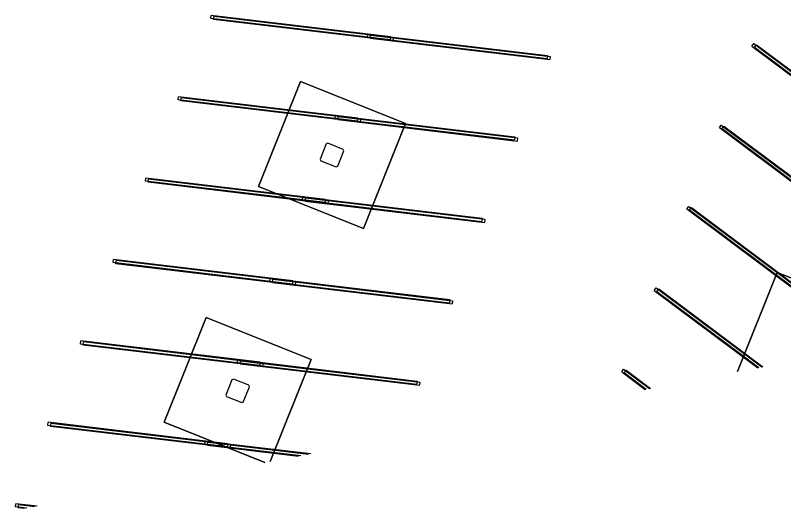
# Model space of a CAD drawing. Extents: x 468143 to 491361, y 1438528 to 1468730.
# Drawn here: x 488578.2 to 488659.9, y 1467089.2 to 1467141.7 of the extents above; entities that cross this region are included whole.
import ezdxf

# ---------------------------------------------------------------- set-up
doc = ezdxf.new("R2010")
doc.units = 0
doc.layers.add('Default', color=7, linetype='Continuous')
doc.layers.add('Xreference_dp', color=7, linetype='Continuous')

# ---------------------------------------------------------------- blocks, each defined once
blk = doc.blocks.new('Footing-Rectangular - F1-181549-FOUNDATION PLAN_1')
at = {"layer": 'Default'}
for p, q in [((72, 72), (-72, 72)), ((-72, 72), (-72, -72)), ((-72, -72), (-72, 72)), ((-72, 72), (72, 72)), ((72, -72), (72, 72)), ((72, 72), (72, -72)), ((-72, -72), (72, -72)), ((72, -72), (-72, -72))]:
    blk.add_line(p, q, dxfattribs=at)

msp = doc.modelspace()

# ---------------------------------------------------------------- linework, layer by layer
at = {"layer": 'Xreference_dp'}
for p, q in [((488598.99, 1467141.329), (488599.03, 1467141.66)), ((488618.063, 1467139.054), (488598.99, 1467141.329)), ((488618.103, 1467139.384), (488599.03, 1467141.66)), ((488599.274, 1467141.219), (488599.313, 1467141.549)), ((488618.386, 1467139.274), (488599.313, 1467141.549)), ((488618.347, 1467138.943), (488599.274, 1467141.219)), ((488615.669, 1467139.339), (488615.708, 1467139.67)), ((488615.669, 1467139.339), (488634.742, 1467137.063)), ((488615.708, 1467139.67), (488634.781, 1467137.394)), ((488615.952, 1467139.228), (488615.991, 1467139.559)), ((488615.952, 1467139.228), (488635.025, 1467136.953)), ((488615.991, 1467139.559), (488635.065, 1467137.284)), ((488618.103, 1467139.384), (488618.063, 1467139.054)), ((488618.386, 1467139.274), (488618.347, 1467138.943)), ((488656.521, 1467138.386), (488656.721, 1467138.653)), ((488656.521, 1467138.386), (488671.901, 1467126.878)), ((488656.721, 1467138.653), (488672.1, 1467127.145)), ((488656.804, 1467138.275), (488657.004, 1467138.542)), ((488656.804, 1467138.275), (488672.184, 1467126.768)), ((488657.004, 1467138.542), (488672.384, 1467127.034)), ((488634.781, 1467137.394), (488634.742, 1467137.063)), ((488635.065, 1467137.284), (488635.025, 1467136.953)), ((488595.529, 1467132.678), (488595.569, 1467133.009)), ((488614.603, 1467130.403), (488595.529, 1467132.678)), ((488614.642, 1467130.734), (488595.569, 1467133.009)), ((488595.813, 1467132.568), (488595.852, 1467132.899)), ((488614.886, 1467130.292), (488595.813, 1467132.568)), ((488614.925, 1467130.623), (488595.852, 1467132.899)), ((488612.208, 1467130.688), (488612.247, 1467131.019)), ((488612.247, 1467131.019), (488631.32, 1467128.744)), ((488612.491, 1467130.578), (488612.531, 1467130.909)), ((488612.531, 1467130.909), (488631.604, 1467128.633)), ((488614.642, 1467130.734), (488614.603, 1467130.403)), ((488612.208, 1467130.688), (488631.281, 1467128.413)), ((488612.491, 1467130.578), (488631.564, 1467128.302)), ((488614.925, 1467130.623), (488614.886, 1467130.292)), ((488653.06, 1467129.735), (488653.26, 1467130.002)), ((488653.26, 1467130.002), (488668.64, 1467118.494)), ((488653.343, 1467129.624), (488653.543, 1467129.891)), ((488653.543, 1467129.891), (488668.923, 1467118.384)), ((488653.06, 1467129.735), (488668.44, 1467118.228)), ((488653.343, 1467129.624), (488668.723, 1467118.117)), ((488631.32, 1467128.744), (488631.281, 1467128.413)), ((488631.604, 1467128.633), (488631.564, 1467128.302)), ((488611.278, 1467128), (488610.628, 1467126.375)), ((488611.44, 1467128.07), (488611.278, 1467128)), ((488613.065, 1467127.42), (488611.44, 1467128.07)), ((488612.485, 1467125.632), (488613.135, 1467127.257)), ((488613.135, 1467127.257), (488613.065, 1467127.42)), ((488610.628, 1467126.375), (488610.697, 1467126.213)), ((488610.697, 1467126.213), (488612.322, 1467125.563)), ((488612.322, 1467125.563), (488612.485, 1467125.632)), ((488592.069, 1467124.028), (488592.108, 1467124.359)), ((488611.181, 1467122.083), (488592.108, 1467124.359)), ((488592.352, 1467123.917), (488592.391, 1467124.248)), ((488611.464, 1467121.972), (488592.391, 1467124.248)), ((488611.142, 1467121.752), (488592.069, 1467124.028)), ((488611.425, 1467121.641), (488592.352, 1467123.917)), ((488608.747, 1467122.037), (488608.787, 1467122.368)), ((488608.747, 1467122.037), (488627.82, 1467119.762)), ((488608.787, 1467122.368), (488627.86, 1467120.093)), ((488609.03, 1467121.927), (488609.07, 1467122.258)), ((488609.03, 1467121.927), (488628.103, 1467119.651)), ((488609.07, 1467122.258), (488628.143, 1467119.982)), ((488611.181, 1467122.083), (488611.142, 1467121.752)), ((488611.464, 1467121.972), (488611.425, 1467121.641)), ((488649.599, 1467121.084), (488649.799, 1467121.351)), ((488649.599, 1467121.084), (488664.979, 1467109.577)), ((488649.799, 1467121.351), (488665.179, 1467109.844)), ((488649.882, 1467120.973), (488650.082, 1467121.24)), ((488649.882, 1467120.973), (488665.262, 1467109.466)), ((488650.082, 1467121.24), (488665.462, 1467109.733)), ((488627.86, 1467120.093), (488627.82, 1467119.762)), ((488628.143, 1467119.982), (488628.103, 1467119.651)), ((488588.608, 1467115.377), (488588.647, 1467115.708)), ((488607.681, 1467113.101), (488588.608, 1467115.377)), ((488607.72, 1467113.432), (488588.647, 1467115.708)), ((488588.891, 1467115.266), (488588.93, 1467115.597)), ((488607.964, 1467112.99), (488588.891, 1467115.266)), ((488608.003, 1467113.321), (488588.93, 1467115.597)), ((488605.286, 1467113.387), (488605.326, 1467113.718)), ((488605.326, 1467113.718), (488624.399, 1467111.442)), ((488605.569, 1467113.276), (488605.609, 1467113.607)), ((488605.609, 1467113.607), (488624.682, 1467111.331)), ((488659.217, 1467114.341), (488654.996, 1467103.789)), ((488654.996, 1467103.789), (488659.217, 1467114.341)), ((488670.359, 1467109.884), (488659.217, 1467114.341)), ((488659.217, 1467114.341), (488670.359, 1467109.884)), ((488605.286, 1467113.387), (488624.359, 1467111.111)), ((488605.569, 1467113.276), (488624.642, 1467111)), ((488607.72, 1467113.432), (488607.681, 1467113.101)), ((488608.003, 1467113.321), (488607.964, 1467112.99)), ((488646.138, 1467112.433), (488646.338, 1467112.7)), ((488646.138, 1467112.433), (488657.141, 1467104.201)), ((488646.338, 1467112.7), (488657.583, 1467104.286)), ((488646.421, 1467112.322), (488646.621, 1467112.589)), ((488646.421, 1467112.322), (488657.248, 1467104.222)), ((488646.621, 1467112.589), (488657.691, 1467104.307)), ((488624.399, 1467111.442), (488624.359, 1467111.111)), ((488624.682, 1467111.331), (488624.642, 1467111)), ((488598.51, 1467109.547), (488594.053, 1467098.406)), ((488594.053, 1467098.406), (488598.51, 1467109.547)), ((488609.652, 1467105.09), (488598.51, 1467109.547)), ((488598.51, 1467109.547), (488609.652, 1467105.09)), ((488585.147, 1467106.726), (488585.186, 1467107.057)), ((488604.259, 1467104.781), (488585.186, 1467107.057)), ((488604.22, 1467104.45), (488585.147, 1467106.726)), ((488585.43, 1467106.615), (488585.469, 1467106.946)), ((488604.503, 1467104.339), (488585.43, 1467106.615)), ((488604.542, 1467104.67), (488585.469, 1467106.946)), ((488601.825, 1467104.736), (488601.865, 1467105.067)), ((488601.825, 1467104.736), (488620.898, 1467102.46)), ((488601.865, 1467105.067), (488620.938, 1467102.791)), ((488602.108, 1467104.625), (488602.148, 1467104.956)), ((488602.108, 1467104.625), (488621.181, 1467102.349)), ((488602.148, 1467104.956), (488621.221, 1467102.68)), ((488604.259, 1467104.781), (488604.22, 1467104.45)), ((488604.542, 1467104.67), (488604.503, 1467104.339)), ((488605.313, 1467094.245), (488609.652, 1467105.09)), ((488609.652, 1467105.09), (488605.313, 1467094.245)), ((488642.677, 1467103.782), (488642.877, 1467104.049)), ((488642.677, 1467103.782), (488645.187, 1467101.905)), ((488642.877, 1467104.049), (488645.63, 1467101.99)), ((488642.961, 1467103.672), (488643.16, 1467103.938)), ((488643.16, 1467103.938), (488645.737, 1467102.01)), ((488601.249, 1467102.932), (488600.599, 1467101.307)), ((488601.411, 1467103.001), (488601.249, 1467102.932)), ((488603.036, 1467102.351), (488601.411, 1467103.001)), ((488642.961, 1467103.672), (488645.294, 1467101.925)), ((488602.456, 1467100.564), (488603.106, 1467102.189)), ((488603.106, 1467102.189), (488603.036, 1467102.351)), ((488620.938, 1467102.791), (488620.898, 1467102.46)), ((488621.221, 1467102.68), (488621.181, 1467102.349)), ((488600.599, 1467101.307), (488600.668, 1467101.144)), ((488600.668, 1467101.144), (488602.293, 1467100.494)), ((488602.293, 1467100.494), (488602.456, 1467100.564)), ((488581.686, 1467098.075), (488581.725, 1467098.406)), ((488600.759, 1467095.799), (488581.686, 1467098.075)), ((488600.798, 1467096.13), (488581.725, 1467098.406)), ((488581.969, 1467097.964), (488582.009, 1467098.295)), ((488601.082, 1467096.019), (488582.009, 1467098.295)), ((488594.053, 1467098.406), (488604.731, 1467094.134)), ((488604.731, 1467094.134), (488594.053, 1467098.406)), ((488601.042, 1467095.688), (488581.969, 1467097.964)), ((488598.364, 1467096.085), (488598.404, 1467096.416)), ((488598.404, 1467096.416), (488609.635, 1467095.076)), ((488598.364, 1467096.085), (488608.557, 1467094.869)), ((488598.648, 1467095.974), (488598.687, 1467096.305)), ((488598.648, 1467095.974), (488608.31, 1467094.821)), ((488598.687, 1467096.305), (488609.388, 1467095.028)), ((488600.798, 1467096.13), (488600.759, 1467095.799)), ((488601.082, 1467096.019), (488601.042, 1467095.688)), ((488578.225, 1467089.424), (488578.265, 1467089.755)), ((488579.452, 1467089.278), (488578.225, 1467089.424)), ((488580.53, 1467089.485), (488578.265, 1467089.755)), ((488578.508, 1467089.313), (488578.548, 1467089.644)), ((488579.204, 1467089.23), (488578.508, 1467089.313)), ((488580.282, 1467089.437), (488578.548, 1467089.644))]:
    msp.add_line(p, q, dxfattribs=at)

# ---------------------------------------------------------------- block references
at = {"layer": 'Xreference_dp', "xscale": 0.08333333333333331, "yscale": 0.08333333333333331, "rotation": 158.19551636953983}
msp.add_blockref('Footing-Rectangular - F1-181549-FOUNDATION PLAN_1', (488611.881, 1467126.816), dxfattribs=at)

doc.saveas('drawing.dxf')
